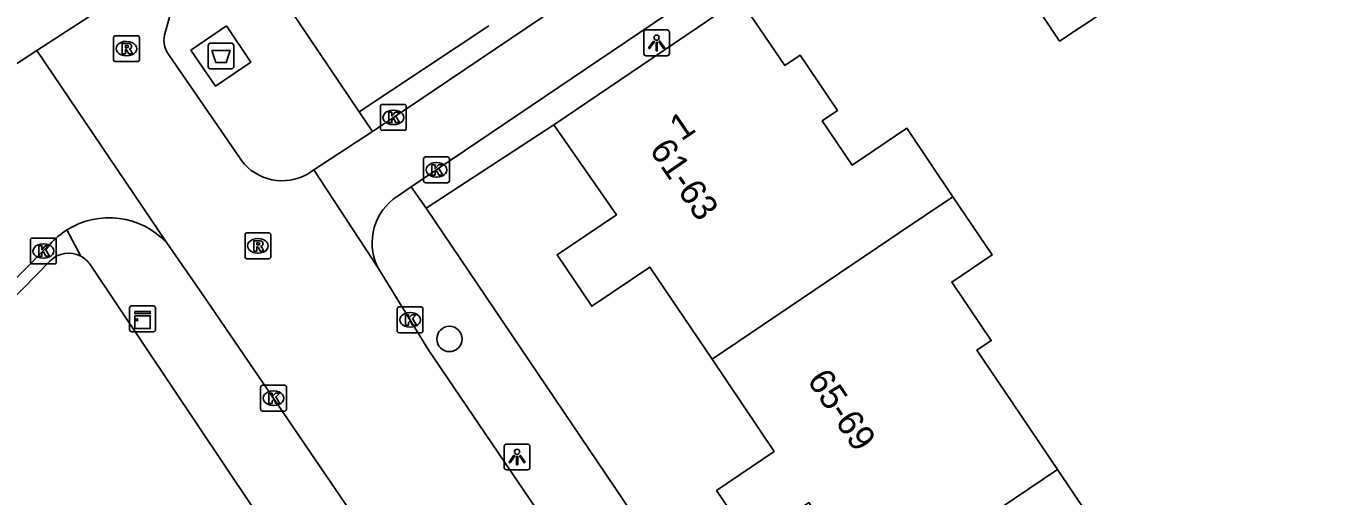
# Model space of a CAD drawing. Extents: x 159888 to 160757, y 384031 to 384746.
# Drawn here: x 160417.5 to 160467.6, y 384284.5 to 384302.7 of the extents above; entities that cross this region are included whole.
import ezdxf

# ---------------------------------------------------------------- set-up
doc = ezdxf.new("R2010")
doc.units = 0
for name, color, linetype in [('IMGEO_Afval_apart_plaats', 7, 'Continuous'), ('IMGEO_Boom', 7, 'Continuous'), ('IMGEO_Kast', 7, 'Continuous'), ('IMGEO_Kolk', 7, 'Continuous'), ('IMGEO_Lichtpunt', 7, 'Continuous'), ('IMGEO_Pand', 7, 'Continuous'), ('IMGEO_Pand_nummerreeks', 7, 'Continuous'), ('IMGEO_Rijbaan_lokaal_open', 7, 'Continuous'), ('IMGEO_Rioolput', 7, 'Continuous'), ('IMGEO_Voetpad_gesloten', 7, 'Continuous'), ('IMGEO_Voetpad_open', 7, 'Continuous')]:
    doc.layers.add(name, color=color, linetype=linetype)

msp = doc.modelspace()

# ---------------------------------------------------------------- linework, layer by layer
at = {"layer": 'IMGEO_Afval_apart_plaats'}
for p, q in [((160424.638, 384302.058), (160425.428, 384302.058)), ((160425.428, 384302.058), (160424.638, 384302.058)), ((160424.538, 384301.158), (160424.538, 384301.958)), ((160424.538, 384301.958), (160424.538, 384301.158)), ((160425.528, 384301.958), (160425.528, 384301.158)), ((160425.528, 384301.158), (160425.528, 384301.958)), ((160425.428, 384301.058), (160424.638, 384301.058)), ((160424.638, 384301.058), (160425.428, 384301.058))]:
    msp.add_line(p, q, dxfattribs=at)
msp.add_lwpolyline([(160424.681, 384301.772), (160425.385, 384301.772), (160425.236, 384301.302), (160424.83, 384301.302), (160424.681, 384301.772)], dxfattribs=at)
for centre, start, end in [((160424.638, 384301.958), 90, 180), ((160424.638, 384301.958), 90, 180), ((160425.428, 384301.958), 0, 90), ((160425.428, 384301.958), 360, 90), ((160424.638, 384301.158), 180, 270), ((160424.638, 384301.158), 180, 270), ((160425.428, 384301.158), 270, 0), ((160425.428, 384301.158), 270, 0)]:
    msp.add_arc(centre, 0.1, start, end, dxfattribs=at)
at = {"layer": 'IMGEO_Boom'}
msp.add_circle((160433.879, 384290.616), 0.489, dxfattribs=at)
at = {"layer": 'IMGEO_Kast'}
for p, q in [((160421.497, 384290.969), (160421.497, 384291.81)), ((160421.497, 384291.81), (160421.497, 384290.969)), ((160421.572, 384291.894), (160422.413, 384291.894)), ((160422.413, 384291.894), (160421.572, 384291.894)), ((160422.497, 384291.819), (160422.497, 384290.978)), ((160422.497, 384290.978), (160422.497, 384291.819)), ((160422.422, 384290.894), (160421.581, 384290.894)), ((160421.581, 384290.894), (160422.422, 384290.894))]:
    msp.add_line(p, q, dxfattribs=at)
for points in [[(160421.692, 384291.684), (160422.292, 384291.684), (160422.292, 384291.599), (160421.692, 384291.599), (160421.692, 384291.684)], [(160421.692, 384291.509), (160422.292, 384291.509), (160422.292, 384291.02), (160421.692, 384291.02), (160421.692, 384291.509)]]:
    msp.add_lwpolyline(points, dxfattribs=at)
msp.add_circle((160421.776, 384291.358), 0.0377, dxfattribs=at)
for centre, start, end in [((160421.575, 384291.816), 92.4484, 184.2845), ((160421.575, 384291.816), 92.4484, 184.2845), ((160422.419, 384291.816), 2.4484, 94.2845), ((160422.419, 384291.816), 2.4484, 94.2845), ((160421.575, 384290.972), 182.4484, 274.2845), ((160421.575, 384290.972), 182.4484, 274.2845), ((160422.419, 384290.972), 272.4484, 4.2845), ((160422.419, 384290.972), 272.4484, 4.2845)]:
    msp.add_arc(centre, 0.0779, start, end, dxfattribs=at)
at = {"layer": 'IMGEO_Kolk'}
for p, q in [((160431.207, 384298.759), (160431.207, 384299.611)), ((160431.282, 384299.685), (160432.134, 384299.685)), ((160432.208, 384299.611), (160432.208, 384298.759)), ((160431.695, 384299.465), (160431.72, 384299.465)), ((160432.134, 384298.685), (160431.282, 384298.685)), ((160431.718, 384298.905), (160431.693, 384298.905)), ((160432.878, 384296.729), (160432.878, 384297.581)), ((160432.953, 384297.655), (160433.805, 384297.655)), ((160433.879, 384297.581), (160433.879, 384296.729)), ((160433.366, 384297.435), (160433.391, 384297.435)), ((160433.805, 384296.655), (160432.953, 384296.655)), ((160433.389, 384296.875), (160433.364, 384296.875)), ((160417.73, 384294.518), (160418.582, 384294.518)), ((160417.655, 384293.592), (160417.655, 384294.444)), ((160418.143, 384294.298), (160418.168, 384294.298)), ((160418.656, 384294.444), (160418.656, 384293.592)), ((160418.582, 384293.518), (160417.73, 384293.518)), ((160418.166, 384293.738), (160418.141, 384293.738)), ((160431.854, 384290.929), (160431.854, 384291.781)), ((160431.929, 384291.855), (160432.781, 384291.855)), ((160432.342, 384291.635), (160432.367, 384291.635)), ((160432.855, 384291.781), (160432.855, 384290.929)), ((160432.365, 384291.075), (160432.34, 384291.075)), ((160432.781, 384290.855), (160431.929, 384290.855)), ((160426.57, 384287.899), (160426.57, 384288.751)), ((160426.645, 384288.825), (160427.497, 384288.825)), ((160427.058, 384288.605), (160427.083, 384288.605)), ((160427.571, 384288.751), (160427.571, 384287.899)), ((160427.081, 384288.045), (160427.056, 384288.045)), ((160427.497, 384287.825), (160426.645, 384287.825))]:
    msp.add_line(p, q, dxfattribs=at)
for points in [[(160431.207, 384298.759), (160431.207, 384299.611)], [(160431.282, 384299.685), (160432.134, 384299.685)], [(160432.208, 384299.611), (160432.208, 384298.759)], [(160431.528, 384299.385), (160431.651, 384299.385), (160431.651, 384299.234), (160431.781, 384299.385), (160431.945, 384299.385), (160431.799, 384299.234), (160431.952, 384298.985), (160431.8, 384298.985), (160431.715, 384299.149), (160431.651, 384299.082), (160431.651, 384298.985), (160431.528, 384298.985), (160431.528, 384299.385)], [(160432.134, 384298.685), (160431.282, 384298.685)], [(160432.878, 384296.729), (160432.878, 384297.581)], [(160432.953, 384297.655), (160433.805, 384297.655)], [(160433.879, 384297.581), (160433.879, 384296.729)], [(160433.199, 384297.355), (160433.322, 384297.355), (160433.322, 384297.204), (160433.452, 384297.355), (160433.616, 384297.355), (160433.47, 384297.204), (160433.623, 384296.955), (160433.471, 384296.955), (160433.386, 384297.119), (160433.322, 384297.052), (160433.322, 384296.955), (160433.199, 384296.955), (160433.199, 384297.355)], [(160433.805, 384296.655), (160432.953, 384296.655)], [(160417.73, 384294.518), (160418.582, 384294.518)], [(160417.655, 384293.592), (160417.655, 384294.444)], [(160417.976, 384294.218), (160418.099, 384294.218), (160418.099, 384294.067), (160418.229, 384294.218), (160418.393, 384294.218), (160418.247, 384294.067), (160418.4, 384293.818), (160418.248, 384293.818), (160418.163, 384293.982), (160418.099, 384293.915), (160418.099, 384293.818), (160417.976, 384293.818), (160417.976, 384294.218)], [(160418.656, 384294.444), (160418.656, 384293.592)], [(160418.582, 384293.518), (160417.73, 384293.518)], [(160431.854, 384290.929), (160431.854, 384291.781)], [(160431.929, 384291.855), (160432.781, 384291.855)], [(160432.175, 384291.555), (160432.298, 384291.555), (160432.298, 384291.404), (160432.428, 384291.555), (160432.592, 384291.555), (160432.446, 384291.404), (160432.599, 384291.155), (160432.447, 384291.155), (160432.362, 384291.319), (160432.298, 384291.252), (160432.298, 384291.155), (160432.175, 384291.155), (160432.175, 384291.555)], [(160432.855, 384291.781), (160432.855, 384290.929)], [(160432.781, 384290.855), (160431.929, 384290.855)], [(160426.57, 384287.899), (160426.57, 384288.751)], [(160426.645, 384288.825), (160427.497, 384288.825)], [(160426.891, 384288.525), (160427.014, 384288.525), (160427.014, 384288.374), (160427.144, 384288.525), (160427.308, 384288.525), (160427.162, 384288.374), (160427.315, 384288.125), (160427.163, 384288.125), (160427.078, 384288.289), (160427.014, 384288.222), (160427.014, 384288.125), (160426.891, 384288.125), (160426.891, 384288.525)], [(160427.571, 384288.751), (160427.571, 384287.899)], [(160427.497, 384287.825), (160426.645, 384287.825)]]:
    msp.add_lwpolyline(points, dxfattribs=at)
for centre, start, end in [((160431.284, 384299.609), 91.552, 178.448), ((160431.284, 384299.609), 91.552, 178.448), ((160432.132, 384299.609), 1.552, 88.448), ((160432.132, 384299.609), 1.552, 88.448), ((160431.284, 384298.761), 181.552, 268.448), ((160431.284, 384298.761), 181.552, 268.448), ((160432.132, 384298.761), 271.552, 358.448), ((160432.132, 384298.761), 271.552, 358.448), ((160432.955, 384297.579), 91.552, 178.448), ((160432.955, 384297.579), 91.552, 178.448), ((160433.803, 384297.579), 1.552, 88.448), ((160433.803, 384297.579), 1.552, 88.448), ((160432.955, 384296.731), 181.552, 268.448), ((160432.955, 384296.731), 181.552, 268.448), ((160433.803, 384296.731), 271.552, 358.448), ((160433.803, 384296.731), 271.552, 358.448), ((160417.732, 384294.442), 91.552, 178.448), ((160417.732, 384294.442), 91.552, 178.448), ((160418.58, 384294.442), 1.552, 88.448), ((160418.58, 384294.442), 1.552, 88.448), ((160417.732, 384293.594), 181.552, 268.448), ((160417.732, 384293.594), 181.552, 268.448), ((160418.58, 384293.594), 271.552, 358.448), ((160418.58, 384293.594), 271.552, 358.448), ((160431.931, 384291.779), 91.552, 178.448), ((160431.931, 384291.779), 91.552, 178.448), ((160432.779, 384291.779), 1.552, 88.448), ((160432.779, 384291.779), 1.552, 88.448), ((160431.931, 384290.931), 181.552, 268.448), ((160431.931, 384290.931), 181.552, 268.448), ((160432.779, 384290.931), 271.552, 358.448), ((160432.779, 384290.931), 271.552, 358.448), ((160426.647, 384288.749), 91.552, 178.448), ((160426.647, 384288.749), 91.552, 178.448), ((160427.495, 384288.749), 1.552, 88.448), ((160427.495, 384288.749), 1.552, 88.448), ((160426.647, 384287.901), 181.552, 268.448), ((160426.647, 384287.901), 181.552, 268.448), ((160427.495, 384287.901), 271.552, 358.448), ((160427.495, 384287.901), 271.552, 358.448)]:
    msp.add_arc(centre, 0.0765, start, end, dxfattribs=at)
for centre, major_axis, ratio, start_param, end_param in [((160431.694, 384299.185), (-0.387, 0.002), 0.722429, 4.712389, 7.853982), ((160431.719, 384299.185), (-0.39, 0.002), 0.717154, 1.570796, 4.712389), ((160433.365, 384297.155), (-0.387, 0.002), 0.722429, 4.712389, 7.853982), ((160433.39, 384297.155), (-0.39, 0.002), 0.717154, 1.570796, 4.712389), ((160418.142, 384294.018), (-0.387, 0.002), 0.722429, 4.712389, 7.853982), ((160418.167, 384294.018), (-0.39, 0.002), 0.717154, 1.570796, 4.712389), ((160432.341, 384291.355), (-0.387, 0.002), 0.722429, 4.712389, 7.853982), ((160432.366, 384291.355), (-0.39, 0.002), 0.717154, 1.570796, 4.712389), ((160427.057, 384288.325), (-0.387, 0.002), 0.722429, 4.712389, 7.853982), ((160427.082, 384288.325), (-0.39, 0.002), 0.717154, 1.570796, 4.712389)]:
    msp.add_ellipse(centre, major_axis=major_axis, ratio=ratio, start_param=start_param, end_param=end_param, dxfattribs=at)
at = {"layer": 'IMGEO_Lichtpunt'}
for p, q in [((160442.304, 384302.567), (160441.496, 384302.567)), ((160442.304, 384302.567), (160441.496, 384302.567)), ((160441.402, 384302.472), (160441.402, 384301.665)), ((160441.402, 384302.472), (160441.402, 384301.665)), ((160442.398, 384301.665), (160442.398, 384302.472)), ((160442.398, 384301.665), (160442.398, 384302.472)), ((160441.496, 384301.571), (160442.304, 384301.571)), ((160441.496, 384301.571), (160442.304, 384301.571)), ((160436, 384286.455), (160436, 384285.648)), ((160436, 384286.455), (160436, 384285.648)), ((160436.902, 384286.55), (160436.094, 384286.55)), ((160436.902, 384286.55), (160436.094, 384286.55)), ((160436.996, 384285.648), (160436.996, 384286.455)), ((160436.996, 384285.648), (160436.996, 384286.455)), ((160436.094, 384285.554), (160436.902, 384285.554)), ((160436.094, 384285.554), (160436.902, 384285.554))]:
    msp.add_line(p, q, dxfattribs=at)
for points in [[(160441.776, 384302.136), (160441.815, 384302.108), (160441.627, 384301.846), (160441.589, 384301.873), (160441.776, 384302.136)], [(160441.878, 384302.088), (160441.925, 384302.088), (160441.925, 384301.766), (160441.878, 384301.766), (160441.878, 384302.088)], [(160441.988, 384302.108), (160442.026, 384302.135), (160442.213, 384301.873), (160442.174, 384301.845), (160441.988, 384302.108)], [(160436.374, 384286.119), (160436.413, 384286.091), (160436.225, 384285.829), (160436.187, 384285.856), (160436.374, 384286.119)], [(160436.476, 384286.071), (160436.523, 384286.071), (160436.523, 384285.749), (160436.476, 384285.749), (160436.476, 384286.071)], [(160436.586, 384286.091), (160436.624, 384286.118), (160436.811, 384285.856), (160436.772, 384285.828), (160436.586, 384286.091)]]:
    msp.add_lwpolyline(points, dxfattribs=at)
for centre in [(160441.901, 384302.27), (160436.499, 384286.253)]:
    msp.add_circle(centre, 0.0994, dxfattribs=at)
for centre, start, end in [((160441.496, 384302.472), 90, 180), ((160441.496, 384302.472), 90, 180), ((160442.304, 384302.472), 0, 90), ((160442.304, 384302.472), 0, 90), ((160441.496, 384301.665), 180, 270), ((160441.496, 384301.665), 180, 270), ((160442.304, 384301.665), 270, 0), ((160442.304, 384301.665), 270, 360), ((160436.094, 384286.455), 90, 180), ((160436.094, 384286.455), 90, 180), ((160436.902, 384286.455), 0, 90), ((160436.902, 384286.455), 0, 90), ((160436.094, 384285.648), 180, 270), ((160436.094, 384285.648), 180, 270), ((160436.902, 384285.648), 270, 0), ((160436.902, 384285.648), 270, 360)]:
    msp.add_arc(centre, 0.0946, start, end, dxfattribs=at)
at = {"layer": 'IMGEO_Pand'}
for points in [[(160460.091, 384303.865), (160457.506, 384302.138), (160454.148, 384307.164), (160456.734, 384308.891)], [(160444.987, 384303.97), (160444.669, 384303.755), (160444.17, 384303.417), (160444.305, 384303.218), (160437.919, 384298.895)], [(160444.987, 384303.97), (160446.868, 384301.186), (160447.463, 384301.589), (160448.908, 384299.452), (160448.312, 384299.049), (160449.468, 384297.338), (160451.59, 384298.767), (160453.375, 384296.116)], [(160437.919, 384298.895), (160440.346, 384295.421), (160438.045, 384293.867), (160439.388, 384291.879), (160441.639, 384293.399), (160444.047, 384289.833)], [(160444.047, 384289.833), (160450.934, 384294.472), (160451.258, 384294.69), (160453.375, 384296.116)], [(160453.375, 384296.116), (160454.889, 384293.868), (160453.326, 384292.816), (160454.856, 384290.551), (160454.306, 384290.179), (160455.676, 384288.151), (160457.418, 384285.573)], [(160444.047, 384289.833), (160446.455, 384286.268), (160444.223, 384284.76), (160445.558, 384282.783), (160447.789, 384284.29), (160450.211, 384280.704)], [(160457.418, 384285.573), (160450.211, 384280.704)], [(160457.418, 384285.573), (160459.17, 384282.98), (160459.753, 384283.373), (160461.088, 384281.397), (160460.517, 384281.007), (160461.857, 384279.045), (160463.586, 384276.486)]]:
    msp.add_lwpolyline(points, dxfattribs=at)
at = {"layer": 'IMGEO_Rijbaan_lokaal_open'}
for points in [[(160449.351, 384311.065), (160432.095, 384299.442), (160430.906, 384298.646)], [(160432.401, 384296.495), (160437.04, 384299.637), (160450.775, 384308.907)], [(160422.888, 384305.012), (160417.91, 384301.776)], [(160422.848, 384302.361), (160423.273, 384303.908)], [(160417.91, 384301.776), (160415.801, 384300.405)], [(160417.91, 384301.776), (160422.932, 384294.34)], [(160425.721, 384297.672), (160423.01, 384301.611)], [(160430.906, 384298.646), (160428.629, 384297.152)], [(160428.629, 384297.152), (160428.531, 384297.088)], [(160431.13, 384293.34), (160428.629, 384297.152)], [(160431.13, 384293.34), (160431.083, 384293.435), (160431.01, 384293.612), (160430.954, 384293.794), (160430.914, 384293.981), (160430.891, 384294.171), (160430.884, 384294.362), (160430.895, 384294.552), (160430.923, 384294.741), (160430.968, 384294.927), (160431.029, 384295.108), (160431.106, 384295.283), (160431.199, 384295.45), (160431.305, 384295.608), (160431.426, 384295.756), (160431.559, 384295.893), (160431.704, 384296.017), (160431.86, 384296.128), (160432.401, 384296.495)], [(160346.326, 384226.816), (160346.553, 384226.989), (160354.699, 384232.863), (160360.784, 384237.351), (160361.189, 384237.649), (160363.689, 384239.781), (160364.647, 384240.62), (160366.673, 384242.576), (160373.037, 384248.641), (160374.399, 384250), (160384.224, 384259.805), (160390.609, 384266.27), (160401.354, 384277.085), (160418.41, 384294.276)], [(160422.932, 384294.34), (160424.309, 384292.356), (160427.008, 384288.421), (160434.682, 384277.153), (160440.091, 384269.157), (160445.772, 384260.903)], [(160482.459, 384217.19), (160479.496, 384221.749), (160475.984, 384226.996), (160471.895, 384233.016), (160469.592, 384236.438), (160463.845, 384244.806), (160460.293, 384250), (160459.062, 384251.8), (160454.397, 384258.743), (160452.84, 384261.021), (160446.785, 384269.99), (160433.084, 384290.172), (160431.13, 384293.34)]]:
    msp.add_lwpolyline(points, dxfattribs=at)
for centre, radius, start, end in [((160423.755, 384302.165), 0.928, 167.781, 216.5963), ((160427.403, 384298.717), 1.981, 211.8422, 294.73), ((160427.448, 384298.644), 1.896, 294.417, 304.8248), ((160420.7, 384292.238), 3.066, 43.273, 122.1559), ((160420.704, 384292.238), 3.068, 122.2161, 138.3814)]:
    msp.add_arc(centre, radius, start, end, dxfattribs=at)
at = {"layer": 'IMGEO_Rioolput'}
for p, q in [((160420.875, 384301.418), (160420.875, 384302.27)), ((160420.95, 384302.344), (160421.802, 384302.344)), ((160421.363, 384302.124), (160421.388, 384302.124)), ((160421.876, 384302.27), (160421.876, 384301.418)), ((160421.386, 384301.564), (160421.361, 384301.564)), ((160421.802, 384301.344), (160420.95, 384301.344)), ((160425.965, 384293.791), (160425.965, 384294.643)), ((160426.04, 384294.717), (160426.892, 384294.717)), ((160426.453, 384294.497), (160426.478, 384294.497)), ((160426.966, 384294.643), (160426.966, 384293.791)), ((160426.892, 384293.717), (160426.04, 384293.717)), ((160426.476, 384293.937), (160426.451, 384293.937))]:
    msp.add_line(p, q, dxfattribs=at)
for points in [[(160420.875, 384301.418), (160420.875, 384302.27)], [(160420.95, 384302.344), (160421.802, 384302.344)], [(160421.464, 384302.042), (160421.212, 384302.044), (160421.212, 384301.644)], [(160421.876, 384302.27), (160421.876, 384301.418)], [(160421.212, 384301.644), (160421.336, 384301.644), (160421.336, 384301.806), (160421.347, 384301.806)], [(160421.39, 384301.963), (160421.336, 384301.963), (160421.336, 384301.882)], [(160421.336, 384301.882), (160421.388, 384301.882)], [(160421.394, 384301.777), (160421.465, 384301.644), (160421.605, 384301.644), (160421.54, 384301.77)], [(160421.802, 384301.344), (160420.95, 384301.344)], [(160425.965, 384293.791), (160425.965, 384294.643)], [(160426.04, 384294.717), (160426.892, 384294.717)], [(160426.966, 384294.643), (160426.966, 384293.791)], [(160426.554, 384294.415), (160426.302, 384294.417), (160426.302, 384294.017)], [(160426.302, 384294.017), (160426.426, 384294.017), (160426.426, 384294.179), (160426.437, 384294.179)], [(160426.48, 384294.336), (160426.426, 384294.336), (160426.426, 384294.255)], [(160426.426, 384294.255), (160426.478, 384294.255)], [(160426.484, 384294.15), (160426.555, 384294.017), (160426.695, 384294.017), (160426.63, 384294.143)], [(160426.892, 384293.717), (160426.04, 384293.717)]]:
    msp.add_lwpolyline(points, dxfattribs=at)
for centre, radius, start, end in [((160420.952, 384302.268), 0.0765, 91.552, 178.448), ((160420.952, 384302.268), 0.0765, 91.552, 178.448), ((160421.463, 384301.932), 0.109, 350.3612, 89.416), ((160421.8, 384302.268), 0.0765, 1.552, 88.448), ((160421.8, 384302.268), 0.0765, 1.552, 88.448), ((160421.346, 384301.753), 0.0533, 26.0293, 88.6989), ((160421.372, 384302.071), 0.19, 274.7715, 282.9687), ((160421.396, 384301.867), 0.0964, 77.0061, 93.1865), ((160421.41, 384301.924), 0.0378, 276.6634, 79.6772), ((160421.461, 384301.932), 0.112, 277.5842, 350.9817), ((160421.445, 384301.717), 0.108, 29.5134, 73.7905), ((160420.952, 384301.42), 0.0765, 181.552, 268.448), ((160420.952, 384301.42), 0.0765, 181.552, 268.448), ((160421.8, 384301.42), 0.0765, 271.552, 358.448), ((160421.8, 384301.42), 0.0765, 271.552, 358.448), ((160426.042, 384294.641), 0.0765, 91.552, 178.448), ((160426.042, 384294.641), 0.0765, 91.552, 178.448), ((160426.89, 384294.641), 0.0765, 1.552, 88.448), ((160426.89, 384294.641), 0.0765, 1.552, 88.448), ((160426.436, 384294.126), 0.0533, 26.0293, 88.6989), ((160426.462, 384294.444), 0.19, 274.7715, 282.9687), ((160426.486, 384294.24), 0.0964, 77.0061, 93.1865), ((160426.5, 384294.297), 0.0378, 276.6634, 79.6772), ((160426.553, 384294.305), 0.109, 350.3612, 89.416), ((160426.551, 384294.305), 0.112, 277.5842, 350.9817), ((160426.535, 384294.09), 0.108, 29.5134, 73.7905), ((160426.042, 384293.793), 0.0765, 181.552, 268.448), ((160426.042, 384293.793), 0.0765, 181.552, 268.448), ((160426.89, 384293.793), 0.0765, 271.552, 358.448), ((160426.89, 384293.793), 0.0765, 271.552, 358.448)]:
    msp.add_arc(centre, radius, start, end, dxfattribs=at)
for centre, major_axis, ratio, start_param, end_param in [((160421.362, 384301.844), (-0.387, 0.002), 0.722429, 4.712389, 7.853982), ((160421.387, 384301.844), (-0.39, 0.002), 0.717154, 1.570796, 4.712389), ((160426.452, 384294.217), (-0.387, 0.002), 0.722429, 4.712389, 7.853982), ((160426.477, 384294.217), (-0.39, 0.002), 0.717154, 1.570796, 4.712389)]:
    msp.add_ellipse(centre, major_axis=major_axis, ratio=ratio, start_param=start_param, end_param=end_param, dxfattribs=at)
at = {"layer": 'IMGEO_Voetpad_gesloten'}
msp.add_lwpolyline([(160425.25, 384302.721), (160426.194, 384301.326), (160424.816, 384300.394), (160423.872, 384301.789), (160425.25, 384302.721)], dxfattribs=at)
at = {"layer": 'IMGEO_Voetpad_open'}
for points in [[(160354.946, 384397.526), (160354.597, 384397.082), (160401.024, 384341.943), (160406.906, 384334.176), (160430.378, 384299.406)], [(160430.378, 384299.406), (160435.399, 384302.726)], [(160430.378, 384299.406), (160430.906, 384298.646)], [(160432.977, 384295.669), (160437.919, 384298.895)], [(160432.977, 384295.669), (160432.401, 384296.495)], [(160500.839, 384195.337), (160500, 384196.578), (160463.867, 384250), (160432.977, 384295.669)], [(160419.607, 384293.818), (160419.068, 384294.834)], [(160415.176, 384290.342), (160418.424, 384293.635)], [(160419.968, 384293.492), (160431.422, 384276.411)]]:
    msp.add_lwpolyline(points, dxfattribs=at)
for centre, radius, start, end in [((160419.138, 384292.931), 1.003, 62.1448, 135.4421), ((160419.123, 384292.919), 1.021, 34.1324, 61.7006)]:
    msp.add_arc(centre, radius, start, end, dxfattribs=at)

# ---------------------------------------------------------------- texts
at = {"layer": 'IMGEO_Pand_nummerreeks'}
for s, rotation, p in [('1', 34.366, (160442.857, 384298.244)), ('61-63', 304.5835, (160441.596, 384297.927)), ('65-69', 304.234, (160447.701, 384289.016))]:
    msp.add_text(s, height=1, rotation=rotation, dxfattribs=at).set_placement(p)

doc.saveas('drawing.dxf')
